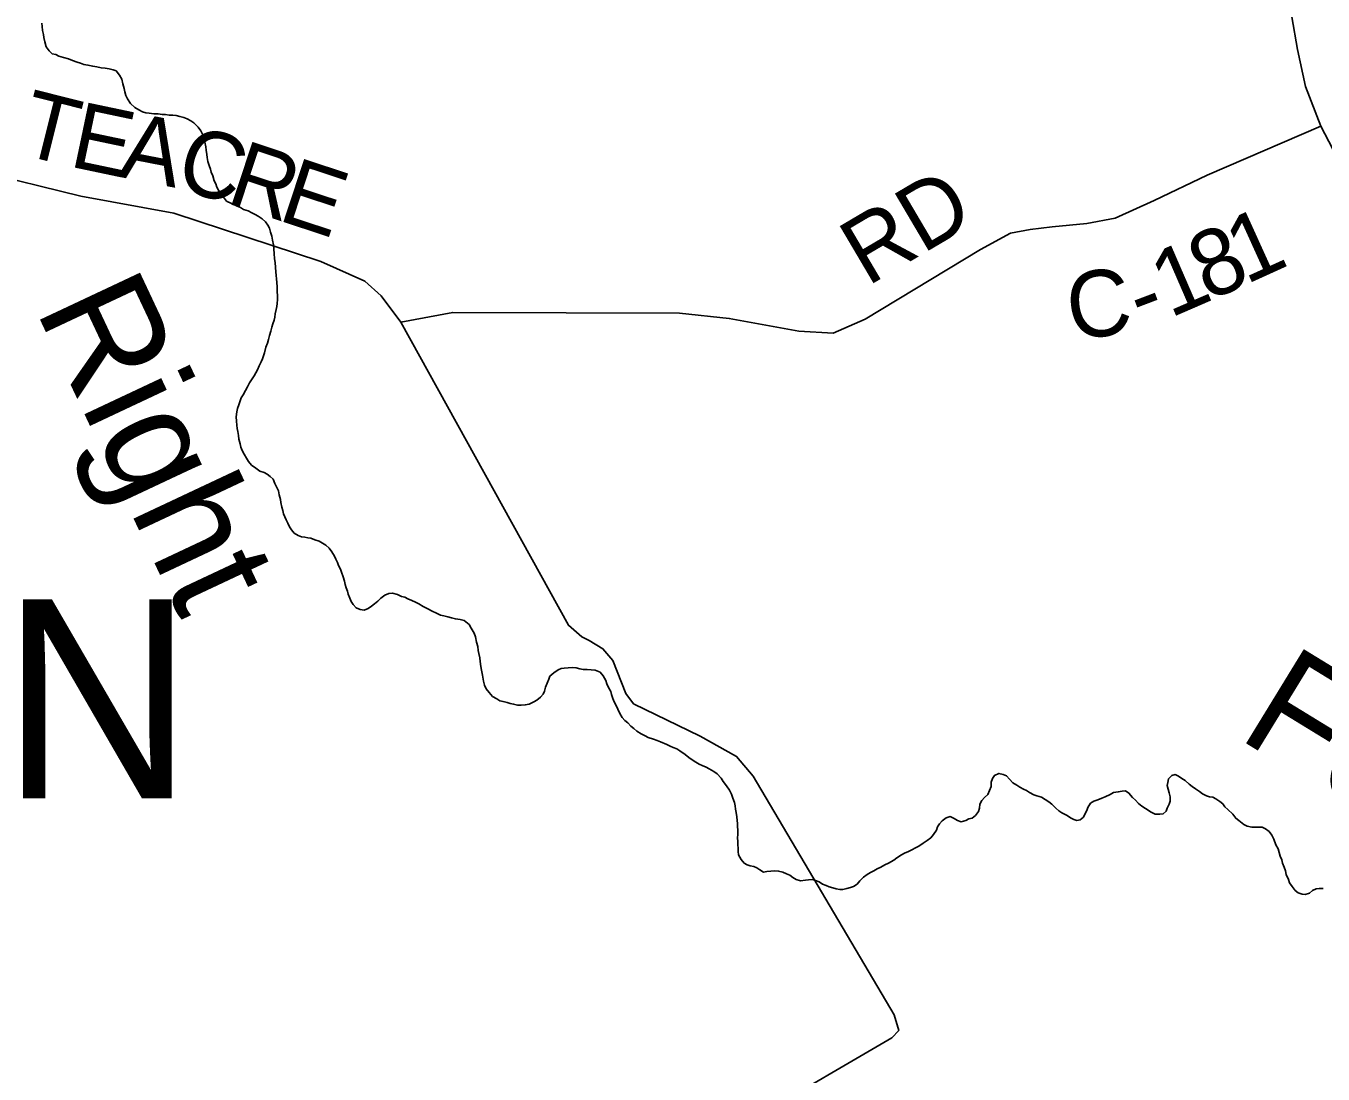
# Model space of a CAD drawing. Extents: x 1310247 to 1664935, y 284496 to 704931.
# Drawn here: x 1527488 to 1533358, y 473751 to 478494 of the extents above; entities that cross this region are included whole.
import ezdxf

# ---------------------------------------------------------------- set-up
doc = ezdxf.new("R2010")
doc.units = 0
for name, color, linetype in [('GM_X_Airport_Location_Class_2', 7, 'Continuous'), ('GM_X_County_Road_Text', 7, 'Continuous'), ('GM_X_County_Subdivision_Text', 7, 'Continuous'), ('GM_X_Minor_Lake_Text', 7, 'Continuous'), ('GM_X_Minor_River_Text', 7, 'Continuous'), ('GM_X_Township_Road', 7, 'Continuous')]:
    doc.layers.add(name, color=color, linetype=linetype)

msp = doc.modelspace()

# ---------------------------------------------------------------- linework, layer by layer
at = {"layer": 'GM_X_County_Road_Text'}
for points in [[(1533530.8, 480162), (1533071, 479755.7), (1533021.5, 479690.4), (1532996.3, 479640.8), (1532993.5, 479598.7), (1532994.4, 479548.5), (1533017, 479377.6), (1533087.7, 479107.3), (1533150.9, 478859.2), (1533191.5, 478683.8), (1533241.6, 478387.9), (1533278.3, 478220.6), (1533348.3, 478040.9), (1533474.4, 477797.3), (1534173.6, 476597.1), (1537612.9, 470693.1)], [(1533348.3, 478040.9), (1532833.9, 477818.7), (1532593.1, 477704.1), (1532417.1, 477624.6), (1532288.2, 477600.6), (1532131.3, 477584.9), (1532032.6, 477572.4), (1531944, 477555.8), (1531808.3, 477481.7), (1531285.1, 477166.9), (1531141.5, 477102.9), (1530985, 477113.4), (1530670.5, 477170.4), (1530445.9, 477194), (1529419.5, 477197.9), (1529183.8, 477153.4), (1529095.3, 477273.1), (1529022, 477338.4), (1528822.5, 477427.8), (1528157.1, 477646.7), (1527736.4, 477723.4), (1527268.2, 477838.9)]]:
    msp.add_lwpolyline(points, dxfattribs=at)
at = {"layer": 'GM_X_County_Subdivision_Text'}
msp.add_lwpolyline([(1529016.4, 472240.5), (1530187.9, 472906.1), (1530230.6, 472943.6), (1530204.1, 473046.3), (1530172.1, 473179.1), (1530196.6, 473208.8), (1531406.9, 473914), (1531437.6, 473947.6), (1531416.6, 474018.1), (1530778.7, 475099), (1530703.8, 475188.5), (1530538.5, 475279.2), (1530237.5, 475426.3), (1530202, 475473), (1530144.1, 475622.3), (1530098.7, 475675.2), (1530037.1, 475712.2), (1530003.2, 475728.8), (1529943.7, 475781.9), (1529183.8, 477153.4)], dxfattribs=at)
at = {"layer": 'GM_X_Minor_River_Text'}
for points in [[(1527560, 478506.1), (1527561.6, 478492), (1527563.2, 478473.9), (1527566.7, 478455.8), (1527568.4, 478441.7), (1527573.9, 478421.5), (1527579.4, 478399.3), (1527593, 478380.9), (1527606.8, 478368.5), (1527622.7, 478364.1), (1527636.6, 478357.8), (1527658.6, 478351.2), (1527680.5, 478344.7), (1527698.4, 478338.2), (1527720.3, 478329.7), (1527734.3, 478325.3), (1527750.2, 478318.9), (1527768.2, 478316.5), (1527790.2, 478311.9), (1527808.2, 478309.5), (1527828.2, 478305), (1527846.2, 478302.6), (1527864.2, 478300.1), (1527882.2, 478295.7), (1527896.1, 478291.3), (1527911.7, 478270.9), (1527921.3, 478252.6), (1527926.8, 478232.4), (1527932.3, 478210.2), (1527936, 478196.1), (1527939.6, 478179.9), (1527947.2, 478163.7)], [(1527947.2, 478163.7), (1527960.7, 478143.3), (1527980.4, 478124.8), (1527998.2, 478114.3), (1528016.1, 478105.8), (1528030, 478101.5), (1528046, 478099.1), (1528066.1, 478096.6), (1528086.1, 478096.1), (1528104.2, 478093.7), (1528120.2, 478093.3), (1528136.2, 478090.9), (1528152.3, 478090.5), (1528168.3, 478088.1), (1528184.3, 478083.7), (1528202.2, 478079.3), (1528218.2, 478072.9), (1528234, 478064.5), (1528247.9, 478056.1), (1528267.4, 478035.6), (1528279.1, 478019.2), (1528288.7, 478000.9), (1528296.3, 477982.7), (1528297.9, 477968.6), (1528301.4, 477946.5), (1528303, 477932.4), (1528306.6, 477912.2), (1528308.2, 477898.1), (1528311.8, 477880), (1528317.4, 477861.8), (1528323, 477845.6), (1528326.6, 477831.5), (1528334.3, 477815.2), (1528339.8, 477793), (1528347.4, 477778.8), (1528351.1, 477764.7), (1528358.8, 477750.5), (1528368.4, 477734.2), (1528382.1, 477719.8), (1528395.7, 477701.4), (1528417.6, 477690.8), (1528443.4, 477678.2), (1528459.3, 477671.8), (1528473.1, 477663.4), (1528493.1, 477656.9), (1528510.9, 477648.5), (1528524.8, 477640.1), (1528538.7, 477633.7), (1528556.5, 477621.3), (1528572.2, 477606.8), (1528581.9, 477592.6), (1528589.5, 477578.3), (1528595.1, 477560.1), (1528600.7, 477542), (1528604.2, 477523.8), (1528607.8, 477503.7), (1528609.3, 477483.6), (1528610.8, 477463.5), (1528612.2, 477439.3), (1528615.8, 477423.2), (1528617.3, 477401.1), (1528618.8, 477381), (1528620.4, 477364.9), (1528622, 477348.8), (1528623.6, 477332.7), (1528625.1, 477312.6), (1528624.6, 477290.6), (1528626.2, 477274.5), (1528625.7, 477256.4), (1528625.3, 477238.4), (1528622.9, 477224.4), (1528620.6, 477210.4), (1528616, 477190.5), (1528613.7, 477176.5), (1528611.3, 477162.5), (1528604.9, 477146.6), (1528600.5, 477130.6), (1528596, 477112.7), (1528589.5, 477092.8), (1528585, 477074.8), (1528580.6, 477058.9), (1528574.1, 477041), (1528567.5, 477015), (1528558.7, 476987.2), (1528552.4, 476973.3), (1528543.9, 476955.4), (1528535.4, 476937.6), (1528529, 476923.7), (1528520.7, 476909.8), (1528508.2, 476892.1), (1528499.8, 476878.2), (1528491.3, 476860.4), (1528480.9, 476844.6), (1528470.3, 476824.8), (1528461.9, 476810.9), (1528455.5, 476793), (1528451.1, 476779.1), (1528444.7, 476763.2), (1528442.3, 476747.2), (1528439.7, 476725.2), (1528441.2, 476705.1)], [(1528441.2, 476705.1), (1528442.8, 476687), (1528444.4, 476672.9), (1528446.1, 476658.8), (1528449.7, 476640.7), (1528451.3, 476624.6), (1528456.7, 476602.4), (1528460.4, 476588.2), (1528466, 476572), (1528475.7, 476555.8), (1528485.3, 476537.5), (1528494.9, 476523.2), (1528508.6, 476506.8), (1528528.3, 476492.3), (1528546.1, 476479.8), (1528566, 476473.3), (1528579.9, 476465), (1528593.7, 476454.6), (1528607.4, 476442.2), (1528615, 476424), (1528622.6, 476405.7), (1528630.2, 476389.5), (1528633.8, 476371.4), (1528639.3, 476351.2), (1528641, 476337.1), (1528646.5, 476316.9), (1528650.1, 476300.7), (1528653.8, 476286.6), (1528659.5, 476272.4), (1528665.1, 476258.2), (1528672.8, 476244), (1528680.4, 476227.8), (1528690.1, 476213.5), (1528701.8, 476199.2), (1528719.6, 476188.7), (1528735.5, 476182.3), (1528749.6, 476180), (1528763.6, 476177.6), (1528777.6, 476175.3), (1528795.5, 476168.8), (1528815.4, 476162.3), (1528829.3, 476154), (1528845.1, 476143.5), (1528860.8, 476131.1), (1528872.5, 476114.8), (1528884, 476094.5), (1528889.7, 476080.3), (1528897.4, 476066), (1528903.1, 476051.8), (1528910.7, 476035.6), (1528916.4, 476021.4), (1528923.9, 476001.2), (1528929.4, 475981), (1528933.1, 475966.9), (1528936.7, 475950.7), (1528942.4, 475936.5), (1528946, 475922.4), (1528953.6, 475904.2), (1528959.3, 475890), (1528969, 475875.7), (1528982.7, 475861.3), (1529000.6, 475852.9), (1529018.6, 475850.4), (1529036.8, 475858), (1529051.1, 475867.7), (1529065.5, 475879.4), (1529079.9, 475891.1), (1529094.2, 475904.8), (1529112.7, 475918.4), (1529130.9, 475926), (1529147.1, 475927.6), (1529169, 475921), (1529186.9, 475912.6), (1529202.8, 475908.2), (1529216.7, 475901.8), (1529234.6, 475893.4), (1529250.5, 475887), (1529266.4, 475878.5), (1529286.1, 475866), (1529306, 475855.5), (1529325.8, 475845), (1529345.7, 475836.5), (1529363.5, 475828.1), (1529379.5, 475823.7), (1529397.5, 475819.2), (1529413.4, 475814.8), (1529431.4, 475810.4), (1529453.4, 475807.8), (1529471.4, 475803.4), (1529493, 475784.8), (1529502.7, 475768.5), (1529516.2, 475746.1), (1529521.8, 475729.9), (1529527.2, 475705.7), (1529532.8, 475685.5), (1529534.3, 475667.4), (1529538, 475653.3), (1529541.5, 475635.1), (1529543.1, 475617.1), (1529546.6, 475594.9), (1529550.2, 475578.8)], [(1529550.2, 475578.8), (1529553.7, 475556.6), (1529559, 475528.4), (1529562.5, 475510.2), (1529570.2, 475494), (1529583.8, 475477.6), (1529599.4, 475459.2), (1529619.3, 475448.7), (1529633.1, 475440.3), (1529647.1, 475436), (1529665, 475431.5), (1529679, 475427.2), (1529695, 475424.8), (1529713, 475420.3), (1529729, 475419.9), (1529747.2, 475421.5), (1529765.3, 475425.1), (1529785.6, 475434.6), (1529799.9, 475442.3), (1529816.3, 475456), (1529828.7, 475469.7), (1529835.1, 475483.6), (1529839.6, 475501.5), (1529846, 475519.5), (1529854.5, 475537.3), (1529858.9, 475551.2), (1529877.3, 475566.9), (1529895.8, 475580.5), (1529910, 475586.1), (1529924.1, 475587.8), (1529942.2, 475589.4), (1529960.3, 475590.9), (1529978.3, 475588.5), (1529994.3, 475584.1), (1530010.3, 475581.7), (1530028.4, 475581.3), (1530046.4, 475580.8), (1530064.5, 475578.4), (1530086.3, 475569.8), (1530100, 475553.5), (1530111.5, 475531.1), (1530117.2, 475516.9), (1530124.8, 475500.7), (1530134.4, 475482.4), (1530138.1, 475468.3), (1530143.6, 475450.1), (1530149.3, 475435.9), (1530157, 475421.7), (1530166.5, 475401.4), (1530176.1, 475383.1), (1530185.7, 475364.8), (1530197.4, 475350.5), (1530211.2, 475340.1), (1530224.9, 475325.7), (1530238.7, 475315.3), (1530252.4, 475303), (1530272.2, 475290.5), (1530290.1, 475282), (1530303.9, 475273.6), (1530327.9, 475267), (1530343.8, 475260.6), (1530359.7, 475254.2), (1530387.5, 475241.5), (1530403.4, 475235.1), (1530417.3, 475228.8), (1530433.3, 475222.4), (1530447.1, 475214), (1530470.8, 475197.4), (1530488.5, 475182.9), (1530502.3, 475172.5), (1530520.1, 475162.1), (1530534, 475153.7), (1530547.9, 475147.4), (1530565.8, 475138.9), (1530579.7, 475132.6), (1530601.5, 475120), (1530615.3, 475109.6), (1530634.8, 475089.1), (1530642.5, 475074.8), (1530658.1, 475054.4), (1530671.7, 475036), (1530681.3, 475017.7), (1530686.8, 474999.5), (1530694.4, 474979.3), (1530698, 474965.2), (1530699.6, 474949.1), (1530701.3, 474935), (1530704.8, 474914.8), (1530706.4, 474898.8), (1530708.1, 474884.7), (1530707.7, 474870.6), (1530709.3, 474854.5), (1530708.9, 474836.5), (1530708.4, 474818.4), (1530710.1, 474804.3), (1530709.7, 474790.3), (1530711.3, 474772.2), (1530711, 474758.2), (1530712.6, 474742.1), (1530724.1, 474721.8), (1530737.8, 474705.4)], [(1530737.8, 474705.4), (1530751.6, 474697), (1530765.6, 474692.7), (1530781.6, 474690.3), (1530795.5, 474683.9), (1530809.3, 474675.5), (1530825.1, 474665.1), (1530841.3, 474666.8), (1530859.4, 474668.3), (1530875.5, 474669.9), (1530893.6, 474669.5), (1530913.5, 474665), (1530929.4, 474656.6), (1530945.3, 474650.2), (1530959.1, 474639.8), (1530973, 474631.5), (1530992.9, 474625), (1531015.1, 474628.5), (1531029.2, 474630.1), (1531047.3, 474631.7), (1531061.3, 474627.3), (1531077.2, 474620.9), (1531093, 474610.5), (1531108.9, 474604.1), (1531122.8, 474597.8), (1531138.8, 474593.4), (1531154.7, 474589), (1531170.7, 474586.6), (1531184.8, 474586.2), (1531203, 474589.8), (1531219.2, 474595.4), (1531233.3, 474599.1), (1531249.7, 474610.8), (1531262.1, 474624.5), (1531278.6, 474642.2), (1531295, 474653.8), (1531309.3, 474663.5), (1531325.5, 474671.1), (1531339.8, 474678.8), (1531356, 474686.4), (1531374.4, 474698), (1531390.7, 474705.7), (1531415.1, 474719.1), (1531429.4, 474728.8), (1531449.8, 474742.4), (1531464.1, 474750), (1531482.4, 474757.6), (1531496.6, 474765.3), (1531512.9, 474775), (1531529.2, 474782.6), (1531547.6, 474796.2), (1531566, 474807.8), (1531582.3, 474819.4), (1531594.8, 474835.2), (1531609.3, 474854.9), (1531613.7, 474868.8), (1531622.1, 474882.7), (1531634.5, 474896.4), (1531652.9, 474910), (1531671.1, 474915.6), (1531689, 474907.1), (1531702.9, 474898.8), (1531720.8, 474892.3), (1531741, 474897.9), (1531755.3, 474905.5), (1531769.4, 474909.2), (1531785.8, 474920.9), (1531798.3, 474938.6), (1531802.7, 474954.6), (1531805.1, 474972.6), (1531813.6, 474988.4), (1531826, 475002.1), (1531840.4, 475015.8), (1531848.9, 475033.7), (1531855.3, 475051.6), (1531855.8, 475071.7), (1531862.3, 475087.6), (1531870.6, 475101.4), (1531891, 475111), (1531910.9, 475106.5), (1531924.8, 475100.1), (1531938.6, 475085.7), (1531954.2, 475069.3), (1531972, 475058.8), (1531985.8, 475048.5), (1532001.7, 475040), (1532015.6, 475033.7), (1532029.5, 475025.3), (1532049.3, 475014.8), (1532063.2, 475010.5), (1532083.2, 475004), (1532101, 474993.5), (1532116.8, 474983.1), (1532130.6, 474972.7), (1532148.2, 474954.2), (1532162, 474941.9), (1532175.8, 474933.5), (1532199.6, 474920.9), (1532215.4, 474910.5), (1532229.3, 474902.1), (1532243.2, 474897.8)], [(1532243.2, 474897.8), (1532259.4, 474901.4), (1532273.7, 474913.1), (1532280.1, 474927), (1532288.6, 474942.8), (1532292.9, 474956.8), (1532305.5, 474976.5), (1532319.8, 474986.2), (1532338, 474991.8), (1532356.3, 474999.4), (1532372.5, 475005), (1532394.9, 475016.5), (1532409.1, 475024.2), (1532431.3, 475027.7), (1532449.5, 475031.2), (1532463.6, 475032.9), (1532479.4, 475022.5), (1532494.9, 475002.1), (1532508.7, 474989.7), (1532522.4, 474975.3), (1532538.2, 474962.9), (1532554, 474952.5), (1532579.7, 474935.8), (1532597.5, 474927.3), (1532619.6, 474926.8), (1532633.7, 474928.5), (1532648.1, 474940.2), (1532652.5, 474954.1), (1532660.9, 474972), (1532665.3, 474985.9), (1532665.8, 475006), (1532662.2, 475024.1), (1532656.6, 475040.3), (1532653, 475056.4), (1532655.4, 475070.4), (1532657.8, 475086.4), (1532674.2, 475102.1), (1532688.4, 475105.7), (1532704.3, 475099.3), (1532718.1, 475089), (1532733.9, 475078.6), (1532751.6, 475062.1), (1532765.4, 475051.7), (1532781.2, 475041.3), (1532799, 475028.8), (1532812.8, 475018.5), (1532830.6, 475010), (1532844.6, 475005.7), (1532858.6, 475003.3), (1532872.5, 474997), (1532890.3, 474984.5), (1532904.1, 474974.1), (1532913.8, 474959.8), (1532927.5, 474947.5), (1532949.1, 474926.9), (1532962.7, 474908.5), (1532976.5, 474898.1), (1533000.1, 474879.5), (1533014, 474873.2), (1533036, 474868.6), (1533052.1, 474868.2), (1533066.1, 474867.9), (1533082.2, 474867.5), (1533098.1, 474861.1), (1533113.9, 474848.7), (1533125.5, 474832.3), (1533135.1, 474814), (1533144.5, 474787.7), (1533154.1, 474769.5), (1533159.7, 474753.3), (1533163.3, 474737.1), (1533171, 474720.9), (1533174.6, 474704.8), (1533182.1, 474686.5), (1533187.8, 474670.3), (1533191.4, 474654.2), (1533200.9, 474631.9), (1533206.5, 474615.7), (1533218.2, 474599.4), (1533231.8, 474581), (1533245.6, 474570.6), (1533263.5, 474564.2), (1533277.5, 474563.8), (1533295.8, 474569.4), (1533310.1, 474581.1), (1533326.4, 474588.7), (1533340.5, 474590.4), (1533358.5, 474590)]]:
    msp.add_lwpolyline(points, dxfattribs=at)

# ---------------------------------------------------------------- texts
at = {"layer": 'GM_X_Airport_Location_Class_2'}
msp.add_text('HARLAN', height=900, rotation=0.00001, dxfattribs=at).set_placement((1523363.5, 474999.1))
at = {"layer": 'GM_X_Minor_Lake_Text'}
for s, height, rotation, p in [('Right', 500.04, 295.18004, (1527528.3, 477214.4)), ('Fork', 500.02, 328.5146, (1532962.8, 475275.9))]:
    msp.add_text(s, height=height, rotation=rotation, dxfattribs=at).set_placement(p)
at = {"layer": 'GM_X_Township_Road'}
for s, rotation, p in [('T', 345.92203, (1527447.4, 477917)), ('E', 348.13196, (1527677.4, 477859.5)), ('A', 348.97401, (1527901.7, 477812.4)), ('C', 343.53778, (1528153.6, 477763.7)), ('R', 341.70205, (1528387.4, 477694.7)), ('E', 341.74195, (1528621.6, 477617.2)), ('RD', 30.54084, (1531295, 477313)), ('1', 24.43537, (1533008, 477322.3)), ('8', 24.24074, (1532838.5, 477246)), ('1', 23.45038, (1532664.8, 477170.6)), ('C', 7.47213, (1532217.6, 477070.6)), ('-', 20.79895, (1532535.6, 477121.2))]:
    msp.add_text(s, height=300, rotation=rotation, dxfattribs=at).set_placement(p)

doc.saveas('drawing.dxf')
